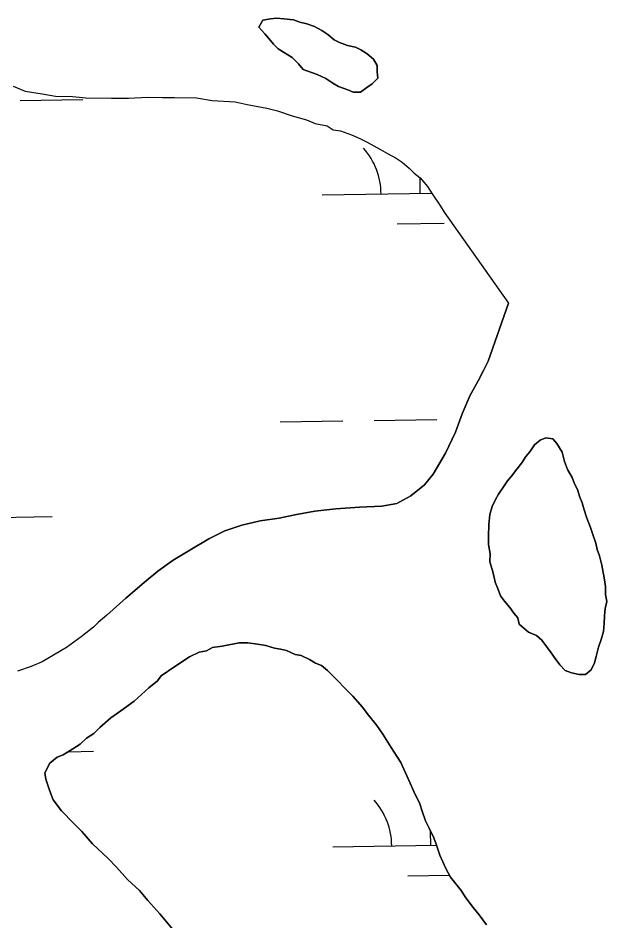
# Model space of a CAD drawing. Extents: x 3855477 to 3893699, y 299188 to 325115.
# Drawn here: x 3881801.9 to 3882102.4, y 322335 to 322795.8 of the extents above; entities that cross this region are included whole.
import ezdxf

# ---------------------------------------------------------------- set-up
doc = ezdxf.new("R2010")
doc.units = 0
doc.layers.add('V-TOPO-SHOR', color=7, linetype='Continuous')
doc.layers.add('V-WETL-SWMP', color=7, linetype='Continuous')

msp = doc.modelspace()

# ---------------------------------------------------------------- linework, layer by layer
at = {"layer": 'V-TOPO-SHOR'}
msp.add_line((3882019.26, 322696.68), (3882052.15, 322650.22), dxfattribs=at)
for points in [[(3881954.56, 322766.99), (3881958.96, 322764.93), (3881962.56, 322762.48), (3881965.35, 322760.84), (3881970.16, 322759.18), (3881972.96, 322757.94), (3881976.58, 322757.9), (3881979.82, 322760.28), (3881982.65, 322762.26), (3881985.5, 322765.04), (3881985.13, 322768.26), (3881985.17, 322771.48), (3881983.2, 322774.72), (3881980.01, 322777.57), (3881976.81, 322779.61), (3881974.02, 322780.85), (3881970, 322781.7), (3881966, 322783.35), (3881963.2, 322784.59), (3881960.02, 322787.43), (3881956.82, 322789.48), (3881953.23, 322791.53), (3881949.22, 322792.78), (3881945.61, 322793.63), (3881942.41, 322794.87), (3881937.59, 322795.32), (3881933.98, 322795.77), (3881930.76, 322795.4), (3881926.73, 322794.64), (3881924.68, 322791.04), (3881927.86, 322787.79), (3881929.84, 322785.36), (3881932.22, 322782.52), (3881934.61, 322780.08), (3881937.4, 322778.44), (3881941.79, 322775.58), (3881944.98, 322772.33), (3881947.35, 322769.48), (3881954.56, 322766.99)], [(3881799.43, 322761.05), (3881805.6, 322758.51), (3881814.26, 322757.17), (3881821.06, 322755.86), (3881829.73, 322755.76), (3881836.54, 322755.07), (3881849.54, 322754.92), (3881858.22, 322754.83), (3881868.13, 322755.34), (3881875.56, 322755.26), (3881881.76, 322755.19), (3881892.91, 322755.07), (3881900.95, 322753.74), (3881912.71, 322752.99), (3881918.89, 322751.68), (3881928.78, 322749.71), (3881934.34, 322748.41), (3881941.75, 322745.85), (3881949.16, 322743.91), (3881953.47, 322742.01), (3881959.65, 322740.7), (3881962.73, 322738.81), (3881966.44, 322738.14), (3881971.99, 322736.23), (3881976.31, 322734.32), (3881980, 322732.42), (3881986.78, 322728.63), (3881990.47, 322726.73), (3881994.78, 322724.2), (3881997.86, 322722.31), (3882001.54, 322719.17), (3882003.99, 322716.67), (3882007.06, 322714.16), (3882010.73, 322709.78), (3882013.16, 322706.04), (3882017.43, 322699.79), (3882019.26, 322696.68)], [(3881847.24, 322491.05), (3881856.88, 322499.76), (3881866.22, 322507.73), (3881873.19, 322513.53), (3881881.03, 322519.17), (3881889.6, 322524.21), (3881899.21, 322529.98), (3881907.48, 322534.15), (3881916.03, 322536.98), (3881925.45, 322539.23), (3881935.16, 322540.59), (3881943.11, 322542.27), (3881953.41, 322544.06), (3881963.99, 322545.27), (3881976.04, 322546.16), (3881987.5, 322546.77), (3881995.15, 322548.01), (3882002.24, 322551.89), (3882009.35, 322557.54), (3882013.67, 322563.07), (3882019.96, 322573.72), (3882025.07, 322584.53), (3882028.55, 322593.74), (3882032.47, 322602.95), (3882036.66, 322610.68), (3882039.37, 322615.94), (3882041.77, 322620.61), (3882052.15, 322650.22)], [(3882062.38, 322482.36), (3882066.38, 322480.71), (3882069.17, 322478.27), (3882071.54, 322475.03), (3882073.92, 322471.78), (3882075.9, 322468.95), (3882078.27, 322465.71), (3882081.06, 322462.86), (3882084.26, 322461.62), (3882088.27, 322460.77), (3882091.49, 322460.73), (3882094.33, 322463.11), (3882095.98, 322466.72), (3882096.82, 322469.92), (3882098.08, 322474.73), (3882099.33, 322478.74), (3882100.58, 322482.75), (3882101.02, 322486.76), (3882101.07, 322490.78), (3882101.51, 322494.4), (3882102.35, 322498), (3882101.59, 322501.63), (3882101.64, 322505.65), (3882100.88, 322510.08), (3882099.74, 322516.53), (3882098.59, 322521.36), (3882097.42, 322524.59), (3882096.65, 322527.82), (3882095.09, 322532.26), (3882093.93, 322535.89), (3882091.97, 322541.14), (3882090.81, 322544.77), (3882089.64, 322548.4), (3882088.47, 322551.23), (3882087.31, 322555.26), (3882085.73, 322558.09), (3882084.56, 322561.32), (3882082.19, 322565.37), (3882080.63, 322569.41), (3882079.48, 322574.24), (3882076.71, 322578.7), (3882074.73, 322581.13), (3882071.11, 322581.57), (3882068.29, 322580.4), (3882065.45, 322578.02), (3882063, 322574.42), (3882060.96, 322572.04), (3882058.91, 322568.84), (3882056.47, 322565.65), (3882053.61, 322562.07), (3882051.57, 322559.67), (3882049.53, 322556.48), (3882047.08, 322552.89), (3882045.44, 322550.1), (3882043.79, 322546.49), (3882042.54, 322542.49), (3882042.08, 322537.27), (3882042.01, 322531.24), (3882041.97, 322527.22), (3882042.72, 322522.38), (3882042.68, 322518.36), (3882043.84, 322514.33), (3882044.6, 322511.11), (3882045.37, 322507.88), (3882046.94, 322504.24), (3882048.11, 322501.02), (3882050.09, 322498.18), (3882052.87, 322494.93), (3882054.85, 322492.1), (3882056.83, 322489.66), (3882057.6, 322486.44), (3882062.38, 322482.36)], [(3881847.24, 322491.05), (3881842.87, 322487.39), (3881840.36, 322484.93), (3881834.12, 322480.05), (3881826.62, 322474.55), (3881814.15, 322467.26), (3881808.55, 322464.84), (3881801.71, 322462.44)], [(3882040.83, 322333.11), (3882037.17, 322338.11), (3882034.11, 322341.86), (3882030.45, 322346.85), (3882028.01, 322350.6), (3882022.51, 322357.47), (3882020.08, 322361.83), (3882017.06, 322368.68), (3882015.27, 322374.28), (3882014.06, 322377.39), (3882011.64, 322382.37), (3882009.82, 322386.11), (3882008.02, 322391.08), (3882006.82, 322394.81), (3882003.79, 322401.04), (3882001.98, 322405.4), (3881997.14, 322415.98), (3881992.27, 322423.47), (3881988.01, 322430.33), (3881984.96, 322434.7), (3881980.08, 322440.95), (3881977.63, 322444.08), (3881972.74, 322449.71), (3881969.06, 322453.46), (3881964.77, 322457.85), (3881959.87, 322462.86), (3881956.8, 322465.37), (3881953.72, 322466.64), (3881950.65, 322468.53), (3881946.33, 322470.44), (3881943.24, 322471.09), (3881938.92, 322473), (3881935.83, 322473.65), (3881932.74, 322474.31), (3881928.42, 322475.6), (3881924.09, 322476.26), (3881919.14, 322476.94), (3881914.81, 322476.98), (3881906.12, 322475.22), (3881901.15, 322474.66), (3881898.04, 322472.83), (3881894.31, 322472.25), (3881889.33, 322469.83), (3881881.84, 322464.96), (3881874.97, 322460.08), (3881873.09, 322457.62), (3881868.71, 322453.95), (3881861.2, 322447.22), (3881854.34, 322442.34), (3881849.34, 322438.68), (3881843.71, 322433.79), (3881840.58, 322430.73), (3881836.83, 322428.29), (3881833.7, 322425.23), (3881829.96, 322422.79), (3881824.97, 322419.75), (3881821.86, 322418.54), (3881818.11, 322415.49), (3881815.58, 322410.56), (3881816.16, 322407.45), (3881817.96, 322401.86), (3881819.76, 322396.88), (3881824.04, 322391.26), (3881830.16, 322385), (3881834.45, 322380.61), (3881839.96, 322374.36), (3881847.93, 322366.84), (3881852.21, 322362.45), (3881857.72, 322356.2), (3881863.85, 322350.55), (3881868.13, 322345.55), (3881874.25, 322338.67), (3881880.98, 322330.54)]]:
    msp.add_lwpolyline(points, dxfattribs=at)
at = {"layer": 'V-WETL-SWMP'}
for p, q in [((3881803, 322753.73), (3881835, 322754.25)), ((3882007.12, 322706.31), (3882006.99, 322714.22)), ((3881957.12, 322705.49), (3882012.93, 322706.4)), ((3881995.37, 322690.68), (3882019.37, 322691.07)), ((3881935.6, 322589.69), (3881967.59, 322590.22)), ((3881983.59, 322590.48), (3882015.59, 322591)), ((3881719.32, 322539.74), (3881819.31, 322541.36)), ((3881827.71, 322421.41), (3881840.41, 322421.62)), ((3882012.53, 322373.68), (3882012.42, 322380.77)), ((3881962.54, 322372.86), (3882015.44, 322373.72)), ((3882000.79, 322358.05), (3882022, 322358.4))]:
    msp.add_line(p, q, dxfattribs=at)
for points in [[(3881958.96, 322764.93), (3881954.56, 322766.99), (3881947.35, 322769.48), (3881944.97, 322772.33), (3881941.79, 322775.58), (3881937.4, 322778.44), (3881934.61, 322780.08), (3881932.22, 322782.52), (3881929.84, 322785.36), (3881927.86, 322787.79), (3881924.68, 322791.04), (3881926.73, 322794.64), (3881930.76, 322795.4), (3881933.98, 322795.77), (3881937.59, 322795.32), (3881942.41, 322794.87), (3881945.61, 322793.63), (3881949.22, 322792.78), (3881953.23, 322791.53), (3881956.82, 322789.48), (3881960.02, 322787.44), (3881963.2, 322784.59), (3881966, 322783.35), (3881970, 322781.7), (3881974.02, 322780.85), (3881976.82, 322779.61), (3881980.01, 322777.57), (3881983.19, 322774.72), (3881985.17, 322771.48), (3881985.13, 322768.26), (3881985.5, 322765.04), (3881982.66, 322762.26), (3881979.82, 322760.28), (3881976.58, 322757.9), (3881972.96, 322757.94), (3881970.16, 322759.18), (3881965.35, 322760.84), (3881962.56, 322762.48)], [(3882066.38, 322480.71), (3882062.38, 322482.36), (3882057.6, 322486.44), (3882056.83, 322489.66), (3882054.85, 322492.1), (3882052.87, 322494.93), (3882050.09, 322498.18), (3882048.11, 322501.02), (3882046.94, 322504.24), (3882045.37, 322507.88), (3882044.6, 322511.11), (3882043.84, 322514.33), (3882042.68, 322518.36), (3882042.72, 322522.38), (3882041.97, 322527.22), (3882042.01, 322531.24), (3882042.08, 322537.27), (3882042.54, 322542.49), (3882043.79, 322546.49), (3882045.44, 322550.09), (3882047.08, 322552.89), (3882049.53, 322556.48), (3882051.57, 322559.67), (3882053.61, 322562.07), (3882056.46, 322565.65), (3882058.91, 322568.84), (3882060.96, 322572.03), (3882063, 322574.42), (3882065.45, 322578.02), (3882068.29, 322580.4), (3882071.11, 322581.57), (3882074.73, 322581.13), (3882076.71, 322578.7), (3882079.48, 322574.24), (3882080.63, 322569.41), (3882082.19, 322565.37), (3882084.56, 322561.32), (3882085.73, 322558.09), (3882087.31, 322555.26), (3882088.47, 322551.23), (3882089.64, 322548.4), (3882090.81, 322544.77), (3882091.98, 322541.14), (3882093.93, 322535.89), (3882095.09, 322532.26), (3882096.65, 322527.82), (3882097.42, 322524.59), (3882098.59, 322521.36), (3882099.74, 322516.53), (3882100.88, 322510.08), (3882101.63, 322505.65), (3882101.59, 322501.63), (3882102.35, 322498), (3882101.51, 322494.4), (3882101.07, 322490.78), (3882101.02, 322486.76), (3882100.58, 322482.75), (3882099.33, 322478.74), (3882098.08, 322474.73), (3882096.82, 322469.92), (3882095.98, 322466.72), (3882094.33, 322463.11), (3882091.49, 322460.73), (3882088.27, 322460.77), (3882084.26, 322461.62), (3882081.06, 322462.86), (3882078.28, 322465.71), (3882075.9, 322468.95), (3882073.92, 322471.78), (3882071.54, 322475.03), (3882069.17, 322478.27)]]:
    msp.add_lwpolyline(points, close=True, dxfattribs=at)
for points in [[(3881799.43, 322761.05), (3881805.6, 322758.51), (3881814.26, 322757.17), (3881821.06, 322755.86), (3881829.73, 322755.76), (3881836.54, 322755.07), (3881849.54, 322754.92), (3881858.21, 322754.83), (3881868.13, 322755.34), (3881875.56, 322755.26), (3881881.76, 322755.19), (3881892.91, 322755.07), (3881900.95, 322753.74), (3881912.71, 322752.99), (3881918.89, 322751.68)], [(3881918.89, 322751.68), (3881928.78, 322749.71), (3881934.34, 322748.41), (3881941.75, 322745.85), (3881949.16, 322743.91), (3881953.47, 322742.01), (3881959.65, 322740.7), (3881962.73, 322738.81), (3881966.44, 322738.15), (3881971.99, 322736.23), (3881976.31, 322734.32), (3881980, 322732.42), (3881986.78, 322728.63), (3881990.47, 322726.73), (3881994.78, 322724.2), (3881997.86, 322722.31), (3882001.54, 322719.17), (3882003.99, 322716.67), (3882007.06, 322714.16), (3882010.73, 322709.78), (3882013.16, 322706.04), (3882017.43, 322699.79), (3882019.26, 322696.68), (3882052.15, 322650.22)], [(3882052.15, 322650.22), (3882041.77, 322620.61), (3882039.37, 322615.94), (3882036.66, 322610.68), (3882032.47, 322602.95), (3882028.55, 322593.74), (3882025.07, 322584.53), (3882019.96, 322573.72), (3882013.67, 322563.07), (3882009.35, 322557.54), (3882002.24, 322551.89), (3881995.15, 322548.01), (3881987.5, 322546.77), (3881976.04, 322546.16), (3881963.99, 322545.27), (3881953.41, 322544.06), (3881943.11, 322542.27), (3881935.16, 322540.59), (3881925.45, 322539.23), (3881916.03, 322536.99), (3881907.48, 322534.14), (3881899.21, 322529.98), (3881889.61, 322524.21), (3881881.03, 322519.17), (3881873.19, 322513.53), (3881866.22, 322507.73), (3881856.89, 322499.76), (3881847.24, 322491.05), (3881842.87, 322487.38), (3881840.36, 322484.93), (3881834.11, 322480.05), (3881826.62, 322474.55), (3881814.15, 322467.26), (3881808.55, 322464.84), (3881801.71, 322462.44)], [(3881880.98, 322330.54), (3881874.25, 322338.67), (3881868.13, 322345.55), (3881863.85, 322350.55), (3881857.72, 322356.2), (3881852.21, 322362.45), (3881847.93, 322366.84), (3881839.96, 322374.36), (3881834.45, 322380.61), (3881830.16, 322385), (3881824.04, 322391.26), (3881819.76, 322396.88), (3881817.96, 322401.86), (3881816.16, 322407.45), (3881815.58, 322410.56), (3881818.11, 322415.49), (3881821.86, 322418.54), (3881824.97, 322419.75), (3881829.96, 322422.79), (3881833.7, 322425.23), (3881836.83, 322428.29), (3881840.58, 322430.72), (3881843.71, 322433.79), (3881849.34, 322438.68), (3881854.34, 322442.34), (3881861.2, 322447.22), (3881868.71, 322453.95), (3881873.09, 322457.62), (3881874.98, 322460.08), (3881881.84, 322464.96), (3881889.33, 322469.83), (3881894.31, 322472.25), (3881898.04, 322472.83), (3881901.15, 322474.66), (3881906.12, 322475.22), (3881914.81, 322476.98), (3881919.14, 322476.93), (3881924.09, 322476.26), (3881928.42, 322475.59), (3881932.74, 322474.31), (3881935.83, 322473.65), (3881938.92, 322473), (3881943.24, 322471.09), (3881946.33, 322470.44), (3881950.65, 322468.53), (3881953.72, 322466.64), (3881956.81, 322465.37), (3881959.87, 322462.86), (3881964.77, 322457.85), (3881969.06, 322453.46), (3881972.74, 322449.71), (3881977.63, 322444.08), (3881980.08, 322440.95), (3881984.96, 322434.7), (3881988.01, 322430.33), (3881992.27, 322423.47), (3881997.14, 322415.98), (3882001.98, 322405.4), (3882003.79, 322401.04), (3882006.82, 322394.81), (3882008.02, 322391.08), (3882009.82, 322386.11), (3882011.64, 322382.37), (3882014.06, 322377.39), (3882015.27, 322374.28), (3882017.06, 322368.68), (3882020.08, 322361.84), (3882022.52, 322357.47), (3882028.01, 322350.6), (3882030.45, 322346.85), (3882034.11, 322341.86), (3882037.17, 322338.11), (3882040.83, 322333.11)]]:
    msp.add_lwpolyline(points, dxfattribs=at)
for centre in [(3881951.87, 322705.88), (3881957.29, 322373.25)]:
    msp.add_arc(centre, 35.25, 0.1615, 41.7052, dxfattribs=at)

doc.saveas('drawing.dxf')
